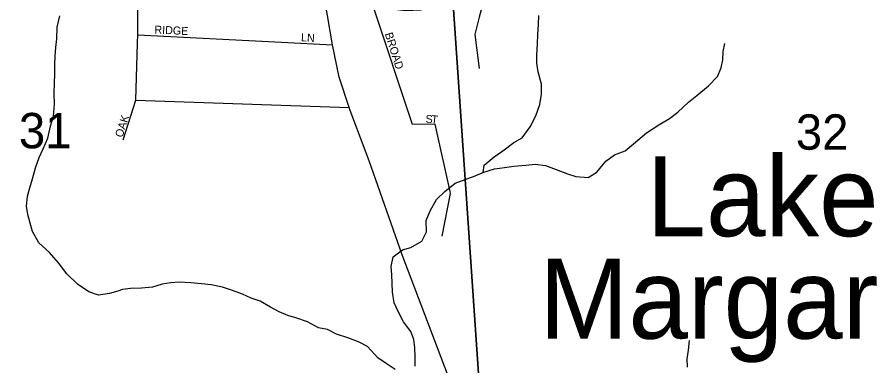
# Model space of a CAD drawing. Extents: x 1624196 to 2029251, y 146837 to 440034.
# Drawn here: x 1825485 to 1830840, y 316418 to 318597 of the extents above; entities that cross this region are included whole.
import ezdxf

# ---------------------------------------------------------------- set-up
doc = ezdxf.new("R2010")
doc.units = 0
for name, color, linetype in [('GM_X_Minor_River', 7, 'Continuous'), ('GM_X_Minor_River_Text', 7, 'Continuous'), ('GM_X_Section', 7, 'Continuous'), ('GM_X_Section_Text', 7, 'Continuous'), ('GM_X_Township_ROW', 7, 'Continuous'), ('GM_X_Township_Subdivision', 7, 'Continuous'), ('GM_X_Township_Subdivision_Text', 7, 'Continuous'), ('GM_X_US_Route', 7, 'Continuous')]:
    doc.layers.add(name, color=color, linetype=linetype)

msp = doc.modelspace()

# ---------------------------------------------------------------- linework, layer by layer
at = {"layer": 'GM_X_Minor_River'}
for points in [[(1826142.7, 316895.8), (1826113, 316883.9), (1826062.7, 316870.2), (1825992.4, 316860.6), (1825932.3, 316881), (1825862.4, 316927.6), (1825794.6, 316992.2), (1825742.8, 317060.8), (1825687.1, 317127.3), (1825621.2, 317185.9), (1825581.5, 317258.4), (1825565.8, 317308.7), (1825552.1, 317363), (1825544.4, 317415.2), (1825548.9, 317479.4), (1825565.3, 317531.4), (1825581.7, 317587.5), (1825600.2, 317655.7), (1825622.7, 317719.8), (1825647.1, 317773.8), (1825675.7, 317841.8), (1825694.2, 317916), (1825712.7, 317978.1), (1825719.2, 318052.3), (1825715.7, 318120.6), (1825718.1, 318186.8), (1825720.5, 318241), (1825720.8, 318299.1), (1825723.2, 318355.3), (1825727.6, 318407.5), (1825731.9, 318461.6), (1825734.4, 318533.9), (1825750.9, 318606)], [(1828393.8, 317625.9), (1828401.2, 317672.2), (1828463, 317724.4), (1828516.9, 317762.6), (1828586.8, 317812.8), (1828638.7, 317843), (1828688.5, 317911.2), (1828724.3, 317979.4), (1828748.1, 318051.6), (1828758, 318115.7), (1828759.8, 318177.8), (1828737.7, 318255.9), (1828729.6, 318310), (1828729.4, 318360), (1828733.3, 318430.2), (1828737.1, 318488.3), (1828741, 318550.4), (1828742.9, 318606.5)], [(1827970.3, 316415.2), (1827970.1, 316473.3), (1827968, 316533.4), (1827961.9, 316583.5), (1827943.8, 316633.5), (1827897.7, 316693.5), (1827863.5, 316757.5), (1827839.4, 316811.5), (1827829.3, 316877.6), (1827827.1, 316935.7), (1827825, 316985.8), (1827820.9, 317039.8), (1827832.8, 317100), (1827890.6, 317142.2), (1827942.6, 317158.3), (1828012.5, 317196.5), (1828040.3, 317254.7), (1828038.1, 317326.8), (1828064, 317387), (1828103.8, 317457.2), (1828155.7, 317507.4), (1828219.5, 317559.6), (1828283.4, 317581.8), (1828345.4, 317606), (1828399.3, 317628.1), (1828465.2, 317648.3), (1828527.1, 317656.5), (1828587.1, 317666.6), (1828661, 317672.8), (1828719, 317678.9), (1828783, 317669.1), (1828851, 317645.2), (1828921, 317617.3), (1828973.1, 317601.4), (1829051, 317595.6), (1829104.9, 317627.8), (1829160.7, 317698), (1829214.6, 317736.2), (1829280.5, 317762.4), (1829334.4, 317804.6), (1829414.2, 317874.9), (1829492.1, 317925.1), (1829557.9, 317963.3), (1829609.8, 318003.5), (1829677.7, 318065.8), (1829729.5, 318108), (1829801.4, 318168.2), (1829857.2, 318226.5), (1829881.1, 318280.6), (1829890.9, 318330.7), (1829892.8, 318382.8), (1829902.7, 318432.9)], [(1827844.4, 316394.9), (1827788.3, 316432.8), (1827736.2, 316468.8), (1827672.1, 316538.7), (1827620.1, 316566.6), (1827556.1, 316590.5), (1827478, 316616.4), (1827422, 316644.3), (1827366, 316656.2), (1827297.9, 316694.1), (1827225.9, 316718), (1827175.9, 316731.9), (1827121.9, 316755.8), (1827067.9, 316785.7), (1827001.8, 316821.6), (1826945.8, 316841.5), (1826891.8, 316865.4), (1826829.7, 316889.3), (1826767.7, 316909.2), (1826695.7, 316925.1), (1826635.7, 316930.9), (1826569.7, 316936.8), (1826495.8, 316940.6), (1826443.8, 316936.5), (1826389.9, 316928.3), (1826329.9, 316910.2), (1826262, 316904), (1826193.8, 316902.1), (1826142.7, 316895.8)], [(1829671.4, 316409.2), (1829669.3, 316461.2), (1829677.2, 316515.3), (1829683, 316575.5)]]:
    msp.add_lwpolyline(points, dxfattribs=at)
at = {"layer": 'GM_X_Section'}
msp.add_lwpolyline([(1823752.7, 316371.9), (1823735.4, 316482), (1823742, 316582), (1823742.4, 316647.9), (1823739, 316740), (1823731.5, 316820), (1823715.9, 316898.1), (1823694.5, 316992.3), (1823655.4, 317130.5), (1823617.9, 317210.7), (1823560.5, 317309.1), (1823540.7, 317347.2), (1823491.4, 317457.5), (1823452, 317559.7), (1823432.6, 317649.9), (1823418.9, 317701.9), (1823438.1, 317895.9), (1823491.5, 318119.5), (1823577.1, 318391), (1823638.1, 318554.6), (1823660.5, 318618.5), (1823633.9, 321187.6), (1828042.7, 321077.6), (1828477, 314760.9)], dxfattribs=at)
msp.add_lwpolyline([(1828042.7, 321077.6), (1832892.1, 320934.1), (1832628.6, 314649), (1828477, 314760.9)], close=True, dxfattribs=at)
at = {"layer": 'GM_X_Township_ROW'}
msp.add_lwpolyline([(1826225.6, 318078.4), (1827557.5, 318033.2)], dxfattribs=at)
at = {"layer": 'GM_X_Township_Subdivision'}
for points in [[(1826236.3, 318435.4), (1826237.9, 318487.5), (1826241, 318868.8), (1826185.8, 319385.6)], [(1827649.9, 318676.9), (1827706.4, 318672.9), (1827806.4, 318651), (1827910, 318639.1), (1828006.4, 318643.6), (1828089.1, 318661.8), (1828305, 318750.8), (1828375.3, 318805.6), (1828410.9, 318820.2), (1828420, 318781.8), (1828401.8, 318714.3), (1828369.8, 318597.4), (1828342.7, 318488.1), (1828369.1, 318275.3)], [(1828188.8, 317507.3), (1828095.4, 317928.9), (1827952.9, 317926.1), (1827706.4, 318672.9)], [(1826237.9, 318487.5), (1827136.3, 318441.3)], [(1826146.8, 317831), (1826225.6, 318078.4), (1826236.3, 318435.4)], [(1827136.3, 318441.3), (1827453.4, 318425)], [(1828138.1, 317229.4), (1828191.3, 317495.9), (1828188.8, 317507.3)]]:
    msp.add_lwpolyline(points, dxfattribs=at)
at = {"layer": 'GM_X_US_Route'}
for points in [[(1827437.4, 318521.3), (1827423.1, 318607.4), (1827408.3, 318689), (1827376.3, 318829.7), (1827218.7, 319347.1), (1827131.1, 319653.1), (1827087, 319794.2), (1827067.6, 319856.4), (1827026.6, 320055.5), (1827027.8, 320139.1), (1827030.3, 320310.5), (1827031.6, 320398.9), (1827033.8, 320498.5), (1827039.1, 320732.3), (1827043.1, 320849), (1827050.2, 321056.7), (1827051.6, 321098.2), (1827069.2, 321376.5), (1827096.7, 321587.1), (1827108, 321667.1), (1827117.9, 321737.3)], [(1827564.7, 318014.1), (1827557.5, 318033.2), (1827495.6, 318221.7), (1827453.4, 318425), (1827437.4, 318521.3)], [(1829403.7, 313046.1), (1829288.6, 313367.1), (1829172.7, 313691.6), (1828773.5, 314755.5), (1828274.4, 316096.8), (1827889.5, 317111.7), (1827683.9, 317698.5), (1827564.7, 318014.1)]]:
    msp.add_lwpolyline(points, dxfattribs=at)

# ---------------------------------------------------------------- texts
at = {"layer": 'GM_X_Minor_River_Text'}
for s, p in [('Lake', (1829414.4, 317228.3)), ('Margaret', (1828744.7, 316588.1))]:
    msp.add_text(s, height=499.99, rotation=359.9977, dxfattribs=at).set_placement(p)
at = {"layer": 'GM_X_Section_Text'}
for s, p in [('31', (1825496, 317777.5)), ('32', (1830347, 317768.7))]:
    msp.add_text(s, height=221, rotation=0, dxfattribs=at).set_placement(p)
at = {"layer": 'GM_X_Township_Subdivision_Text'}
for s, rotation, p in [('RIDGE', 357.27, (1826341.3, 318494.9)), ('LN', 356.9884, (1827256.5, 318446.5)), ('BROAD', 287.7037, (1827779.8, 318492.8)), ('OAK', 72.7555, (1826142.7, 317841.5)), ('S', 358.3876, (1828034.5, 317936.1)), ('T', 354.197, (1828068.7, 317935.2))]:
    msp.add_text(s, height=50, rotation=rotation, dxfattribs=at).set_placement(p)

doc.saveas('drawing.dxf')
